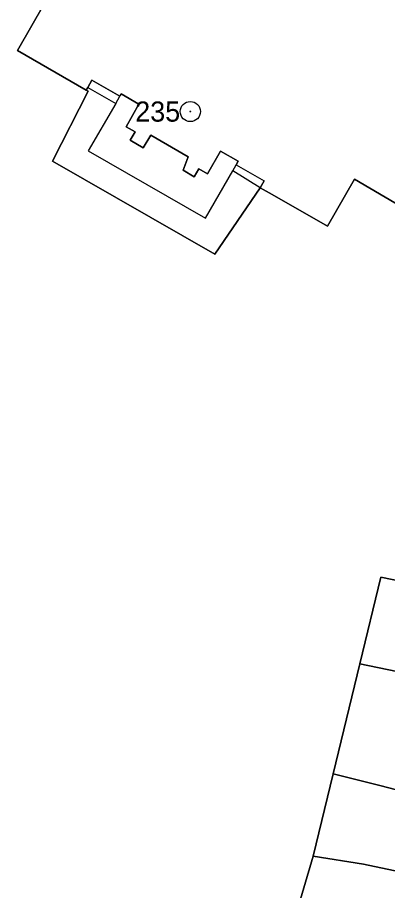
# Model space of a CAD drawing. Extents: x -690132 to -685994, y -975441 to -972444.
# Drawn here: x -687937.2 to -687909.6, y -973833.7 to -973768.7 of the extents above; entities that cross this region are included whole.
import ezdxf

# ---------------------------------------------------------------- set-up
doc = ezdxf.new("R2010")
doc.units = 0
for name, color, linetype in [('Hranice parcel', 7, 'Continuous'), ('Polygon budovy', 7, 'Continuous'), ('Polygon parcely', 7, 'Continuous'), ('Vnitřní kresba', 7, 'Continuous'), ('Značky bodu BP', 7, 'Continuous')]:
    doc.layers.add(name, color=color, linetype=linetype)

msp = doc.modelspace()

# ---------------------------------------------------------------- linework, layer by layer
at = {"layer": 'Hranice parcel'}
for p, q in [((-687911.7, -973816.83), (-687913.67, -973825)), ((-687913.67, -973825), (-687915.16, -973831.14))]:
    msp.add_line(p, q, dxfattribs=at)
for points in [[(-687935.12, -973767.61), (-687937.16, -973771.17), (-687932.04, -973774.11), (-687931.91, -973774.18), (-687934.56, -973779.39), (-687922.49, -973786.33), (-687919.1, -973781.38), (-687918.22, -973781.89), (-687914.11, -973784.25), (-687912.09, -973780.75), (-687906.81, -973783.85), (-687903.27, -973777.78), (-687902.7, -973778.11), (-687900.31, -973773.95), (-687900.87, -973773.63), (-687896.93, -973766.78)], [(-687906.75, -973811.07), (-687910.14, -973810.36), (-687911.7, -973816.83)], [(-687911.7, -973816.83), (-687908.23, -973817.53), (-687899.89, -973819.19)], [(-687913.67, -973825), (-687910.1, -973825.9), (-687901.65, -973828.12)], [(-687915.16, -973831.14), (-687921.16, -973851.51), (-687920.65, -973851.67)], [(-687915.16, -973831.14), (-687911.41, -973831.74), (-687902.73, -973833.57)]]:
    msp.add_lwpolyline(points, dxfattribs=at)
at = {"layer": 'Polygon budovy'}
msp.add_lwpolyline([(-687935.12, -973767.61), (-687937.16, -973771.17), (-687932.04, -973774.11), (-687931.93, -973773.91), (-687931.62, -973773.38), (-687929.55, -973774.57), (-687929.45, -973774.39), (-687928.14, -973775.15), (-687929.07, -973776.85), (-687928.4, -973777.22), (-687928.77, -973777.83), (-687927.8, -973778.42), (-687927.23, -973777.47), (-687924.46, -973779.07), (-687924.84, -973780.08), (-687924.02, -973780.56), (-687923.68, -973779.97), (-687923.02, -973780.34), (-687922.05, -973778.66), (-687920.74, -973779.41), (-687920.89, -973779.67), (-687918.81, -973780.86), (-687919.1, -973781.38), (-687918.22, -973781.89), (-687914.11, -973784.25), (-687912.09, -973780.75), (-687906.81, -973783.85)], dxfattribs=at)
for points in [[(-687906.75, -973811.07), (-687910.14, -973810.36), (-687911.7, -973816.83), (-687908.23, -973817.53), (-687899.89, -973819.19), (-687898.61, -973813.01)], [(-687899.89, -973819.19), (-687908.23, -973817.53), (-687911.7, -973816.83), (-687913.67, -973825), (-687910.1, -973825.9), (-687901.65, -973828.12), (-687899.58, -973828.54), (-687898.63, -973827.98), (-687897.74, -973822.91), (-687898.34, -973822.11), (-687900.39, -973821.62)], [(-687911.41, -973831.74), (-687902.73, -973833.57), (-687901.65, -973828.12), (-687910.1, -973825.9), (-687913.67, -973825), (-687915.16, -973831.14)], [(-687902.91, -973834.5), (-687902.78, -973833.82), (-687902.73, -973833.57), (-687911.41, -973831.74), (-687915.16, -973831.14), (-687921.16, -973851.51), (-687920.65, -973851.67), (-687917.67, -973852.59), (-687902.89, -973857.18), (-687901.12, -973857.73), (-687894.97, -973836.88)]]:
    msp.add_lwpolyline(points, close=True, dxfattribs=at)
at = {"layer": 'Polygon parcely'}
for points in [[(-687896.93, -973766.78), (-687900.87, -973773.63), (-687900.31, -973773.95), (-687902.7, -973778.11), (-687903.27, -973777.78), (-687906.81, -973783.85), (-687912.09, -973780.75), (-687914.11, -973784.25), (-687918.22, -973781.89), (-687919.1, -973781.38), (-687922.49, -973786.33), (-687934.56, -973779.39), (-687931.91, -973774.18), (-687932.04, -973774.11), (-687937.16, -973771.17), (-687935.12, -973767.61)], [(-687935.12, -973767.61), (-687937.16, -973771.17), (-687932.04, -973774.11), (-687931.91, -973774.18), (-687934.56, -973779.39), (-687922.49, -973786.33), (-687919.1, -973781.38), (-687918.22, -973781.89), (-687914.11, -973784.25), (-687912.09, -973780.75), (-687906.81, -973783.85), (-687903.27, -973777.78), (-687902.7, -973778.11), (-687900.31, -973773.95), (-687900.87, -973773.63), (-687896.93, -973766.78)], [(-687921.16, -973851.51), (-687915.16, -973831.14), (-687913.67, -973825), (-687911.7, -973816.83), (-687910.14, -973810.36), (-687906.75, -973811.07)]]:
    msp.add_lwpolyline(points, dxfattribs=at)
for points in [[(-687908.23, -973817.53), (-687899.89, -973819.19), (-687898.61, -973813.01), (-687906.75, -973811.07), (-687910.14, -973810.36), (-687911.7, -973816.83)], [(-687897.74, -973822.91), (-687898.34, -973822.11), (-687900.39, -973821.62), (-687899.89, -973819.19), (-687908.23, -973817.53), (-687911.7, -973816.83), (-687913.67, -973825), (-687910.1, -973825.9), (-687901.65, -973828.12), (-687899.58, -973828.54), (-687898.63, -973827.98)], [(-687913.67, -973825), (-687915.16, -973831.14), (-687911.41, -973831.74), (-687902.73, -973833.57), (-687901.65, -973828.12), (-687910.1, -973825.9)], [(-687920.65, -973851.67), (-687917.67, -973852.59), (-687902.89, -973857.18), (-687901.12, -973857.73), (-687894.97, -973836.88), (-687902.91, -973834.5), (-687902.78, -973833.82), (-687902.73, -973833.57), (-687911.41, -973831.74), (-687915.16, -973831.14), (-687921.16, -973851.51)]]:
    msp.add_lwpolyline(points, close=True, dxfattribs=at)
at = {"layer": 'Vnitřní kresba'}
for p, q in [((-687931.62, -973773.38), (-687931.93, -973773.91)), ((-687929.55, -973774.57), (-687931.62, -973773.38)), ((-687931.93, -973773.91), (-687932.04, -973774.11)), ((-687931.93, -973773.91), (-687929.85, -973775.1)), ((-687929.45, -973774.39), (-687929.55, -973774.57)), ((-687928.14, -973775.15), (-687929.45, -973774.39)), ((-687929.85, -973775.1), (-687929.55, -973774.57)), ((-687929.85, -973775.1), (-687931.89, -973778.63)), ((-687929.07, -973776.85), (-687928.14, -973775.15)), ((-687928.4, -973777.22), (-687929.07, -973776.85)), ((-687928.77, -973777.83), (-687928.4, -973777.22)), ((-687927.23, -973777.47), (-687927.8, -973778.42)), ((-687924.46, -973779.07), (-687927.23, -973777.47)), ((-687927.8, -973778.42), (-687928.77, -973777.83)), ((-687931.89, -973778.63), (-687923.17, -973783.65)), ((-687922.05, -973778.66), (-687923.02, -973780.34)), ((-687920.74, -973779.41), (-687922.05, -973778.66)), ((-687924.84, -973780.08), (-687924.46, -973779.07)), ((-687920.89, -973779.67), (-687920.74, -973779.41)), ((-687924.02, -973780.56), (-687924.84, -973780.08)), ((-687923.68, -973779.97), (-687924.02, -973780.56)), ((-687923.02, -973780.34), (-687923.68, -973779.97)), ((-687923.17, -973783.65), (-687921.14, -973780.11)), ((-687921.14, -973780.11), (-687920.89, -973779.67)), ((-687919.1, -973781.38), (-687921.14, -973780.11)), ((-687920.89, -973779.67), (-687918.81, -973780.86)), ((-687919.1, -973781.38), (-687918.81, -973780.86))]:
    msp.add_line(p, q, dxfattribs=at)
at = {"layer": 'Značky bodu BP'}
for radius in [0.75, 0.03]:
    msp.add_circle((-687924.3, -973775.71), radius, dxfattribs=at)

# ---------------------------------------------------------------- texts
msp.add_text('235', height=1.5, dxfattribs=at).set_placement((-687928.403, -973776.46))

doc.saveas('drawing.dxf')
